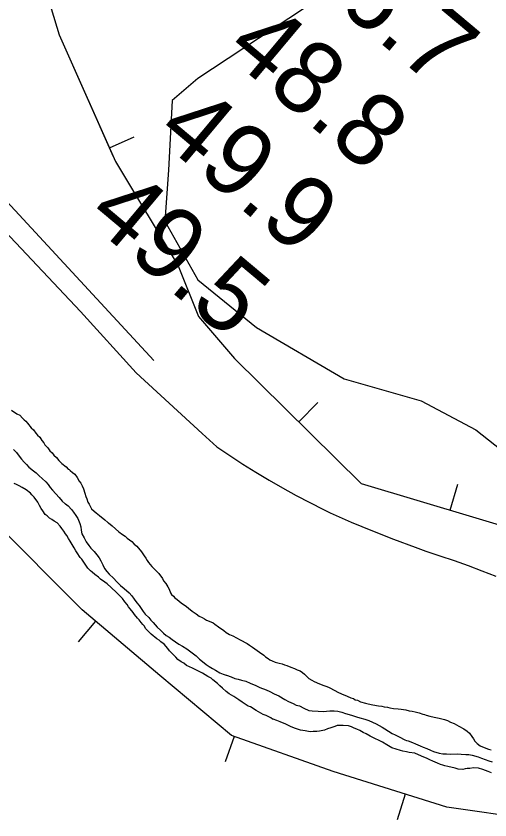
# Model space of a CAD drawing. Extents: x 3180038 to 3217926, y 922069 to 947485.
# Drawn here: x 3191333 to 3191771, y 944011 to 944753 of the extents above; entities that cross this region are included whole.
import ezdxf

# ---------------------------------------------------------------- set-up
doc = ezdxf.new("R2010")
doc.units = 0
for name, color, linetype in [('V-BORW-LINE', 7, 'Continuous'), ('V-LEVE-TOET', 7, 'Continuous'), ('V-RIVR-RANG', 7, 'Continuous'), ('V-SITE-VEGE', 7, 'Continuous'), ('V-TOPO-SHOR', 7, 'Continuous')]:
    doc.layers.add(name, color=color, linetype=linetype)

msp = doc.modelspace()

# ---------------------------------------------------------------- linework, layer by layer
at = {"layer": 'V-BORW-LINE'}
for p, q in [((3191419.39, 944631.12), (3191442.24, 944641.28)), ((3191594.3, 944378.09), (3191611.85, 944395.89)), ((3191734.02, 944296.72), (3191741.2, 944320.67)), ((3191406.63, 944194.24), (3191390.48, 944175.15)), ((3191534.69, 944087.93), (3191526.37, 944064.35)), ((3191692.53, 944034.68), (3191685, 944010.84))]:
    msp.add_line(p, q, dxfattribs=at)
for points in [[(3191355.1, 944794.45), (3191373.07, 944735.32)], [(3191373.07, 944735.32), (3191424.99, 944618.54)], [(3191373.07, 944735.32), (3191422.98, 944623.06)], [(3191424.99, 944618.54), (3191482.82, 944522.17)], [(3191482.82, 944522.17), (3191501.82, 944475.54)], [(3191501.82, 944475.54), (3191534.98, 944436.57)], [(3191534.98, 944436.57), (3191651.88, 944321.33)], [(3191581.44, 944390.77), (3191651.88, 944321.33)], [(3191651.88, 944321.33), (3191809.11, 944274.23)], [(3191394.23, 944204.72), (3191311.42, 944287.54)], [(3191466.01, 944143.99), (3191394.23, 944204.72)], [(3191532.26, 944088.78), (3191466.01, 944143.99)], [(3191626.12, 944055.66), (3191532.26, 944088.78)], [(3191731.02, 944022.53), (3191626.12, 944055.66)], [(3191808.31, 944011.49), (3191731.02, 944022.53)]]:
    msp.add_lwpolyline(points, dxfattribs=at)
at = {"layer": 'V-LEVE-TOET'}
msp.add_lwpolyline([(3191323, 944554.07), (3191392.66, 944479.94), (3191444.28, 944423.33), (3191444.28, 944423.33), (3191504.98, 944367.52), (3191518.71, 944354.98), (3191518.71, 944354.98), (3191530.57, 944347.02), (3191542.56, 944339.27), (3191554.69, 944331.72), (3191566.95, 944324.39), (3191579.33, 944317.27), (3191591.84, 944310.36), (3191604.46, 944303.67), (3191617.2, 944297.21), (3191623.36, 944294.18), (3191623.36, 944294.18), (3191642.71, 944285.72), (3191662.2, 944277.6), (3191681.84, 944269.82), (3191701.6, 944262.39), (3191711.52, 944258.81), (3191711.52, 944258.81), (3191724.59, 944254.65), (3191737.58, 944250.27), (3191750.49, 944245.67), (3191763.32, 944240.84), (3191776.07, 944235.78)], dxfattribs=at)
at = {"layer": 'V-SITE-VEGE'}
for points in [[(3191329.11, 944389), (3191334.05, 944385.64), (3191336.67, 944384.4), (3191339.26, 944381.68), (3191340.69, 944380.18), (3191342.13, 944378.67), (3191343.86, 944376.86), (3191347.29, 944372.66), (3191349.32, 944370.84), (3191351.6, 944367.84), (3191353.03, 944366.04), (3191355.05, 944363.93), (3191357.04, 944360.93), (3191358.76, 944358.83), (3191359.89, 944357.04), (3191362.48, 944354.33), (3191364.47, 944351.33), (3191366.49, 944349.52), (3191368.21, 944347.41), (3191370.52, 944345.3), (3191372.81, 944342.59), (3191375.4, 944339.88), (3191379.45, 944336.54), (3191381.46, 944334.43), (3191382.34, 944334.11), (3191383.2, 944333.21), (3191385.22, 944331.39), (3191387.54, 944329.87), (3191389.54, 944326.87), (3191391.52, 944323.58), (3191392.95, 944321.49), (3191394.36, 944319.1), (3191395.48, 944316.42), (3191396.85, 944312.26), (3191397.67, 944309.3), (3191398.5, 944307.21), (3191399.61, 944303.95), (3191400.74, 944302.15), (3191401.86, 944299.77), (3191403, 944297.97), (3191405.31, 944295.86), (3191407.33, 944294.34), (3191410.22, 944291.91), (3191415.14, 944287.67), (3191418.03, 944285.24), (3191418.61, 944284.94), (3191422.08, 944282.2), (3191424.96, 944279.48), (3191428.14, 944276.76), (3191431.62, 944274.32), (3191433.94, 944272.79), (3191435.96, 944270.97), (3191440.01, 944267.64), (3191442.31, 944265.23), (3191444.62, 944263.4), (3191446.06, 944261.9), (3191447.78, 944259.79), (3191449.21, 944258.28), (3191451.48, 944254.4), (3191452.91, 944252.3), (3191454.33, 944250.21), (3191455.47, 944248.41)], [(3191409.47, 944234.76), (3191405.99, 944237.2), (3191403.39, 944239.32), (3191401.95, 944240.83), (3191399.65, 944243.24), (3191397.65, 944245.94), (3191393.95, 944251.33), (3191392.52, 944253.13), (3191389.67, 944257.33), (3191388.53, 944259.12), (3191386.83, 944261.81), (3191383.14, 944268.09), (3191381.73, 944270.48), (3191380.02, 944273.17), (3191378.89, 944274.97), (3191377.47, 944277.36), (3191375.46, 944279.76), (3191374.04, 944281.86), (3191371.16, 944284.87), (3191368.55, 944286.41), (3191366.22, 944287.94), (3191364.2, 944289.45), (3191363.91, 944289.76), (3191361.89, 944291.57), (3191360.15, 944292.79), (3191357.87, 944296.09), (3191356.45, 944298.18), (3191355.04, 944300.87), (3191353.35, 944304.15), (3191349.92, 944308.65), (3191347.9, 944310.76), (3191346.46, 944312.27), (3191342.7, 944315.3), (3191338.93, 944317.75), (3191336.02, 944319), (3191333.68, 944320.23), (3191331.35, 944321.17)], [(3191455.47, 944248.41), (3191458.62, 944244.8), (3191460.35, 944242.99), (3191462.07, 944241.19), (3191463.51, 944239.68), (3191464.95, 944238.17), (3191468.38, 944233.67), (3191469.51, 944231.58), (3191471.51, 944228.88), (3191473.5, 944225.89), (3191474.63, 944223.8), (3191475.73, 944220.53), (3191476.87, 944218.74), (3191478.6, 944217.22), (3191479.75, 944215.72), (3191482.07, 944214.2), (3191485.83, 944211.16), (3191490.46, 944207.81), (3191492.49, 944206.29), (3191495.96, 944203.56), (3191499.44, 944201.11), (3191502.34, 944198.98), (3191504.96, 944197.74), (3191507.29, 944196.51), (3191509.03, 944195.29), (3191511.66, 944194.35), (3191515.16, 944192.79), (3191516.9, 944191.57), (3191520.08, 944189.14), (3191525, 944185.49), (3191527.32, 944183.66), (3191530.22, 944181.83), (3191533.44, 944180.57), (3191536.63, 944178.73), (3191540.13, 944177.18), (3191546.54, 944173.78), (3191548.85, 944171.96), (3191551.46, 944170.13), (3191555.81, 944167.08), (3191558.13, 944165.56), (3191561.9, 944162.81), (3191563.63, 944161.3), (3191565.95, 944159.77), (3191567.69, 944158.55), (3191569.73, 944157.62), (3191572.35, 944156.38), (3191576.16, 944155.41), (3191578.8, 944154.75), (3191581.14, 944154.11), (3191583.19, 944153.48), (3191586.98, 944151.91), (3191590.19, 944150.66), (3191592.82, 944149.42), (3191595.45, 944148.47), (3191597.77, 944146.94), (3191599.5, 944145.43), (3191603.54, 944141.5), (3191606.44, 944139.67), (3191608.47, 944138.44), (3191613.44, 944136.56), (3191617.53, 944134.98), (3191620.15, 944134.04), (3191622.2, 944133.11), (3191627.44, 944130.33), (3191630.35, 944128.79), (3191633.85, 944127.23), (3191638.8, 944125.05), (3191642.3, 944123.5), (3191644.64, 944122.86), (3191646.38, 944121.64), (3191648.44, 944121.29), (3191651.35, 944119.75), (3191655.74, 944118.47), (3191658.38, 944117.82), (3191662.78, 944117.13), (3191667.77, 944116.12), (3191671, 944115.75), (3191673.05, 944115.12), (3191676.28, 944114.75), (3191678.33, 944114.4), (3191681.85, 944113.73), (3191685.97, 944113.34), (3191688.91, 944112.97), (3191690.96, 944112.63), (3191693.02, 944112.29), (3191696.24, 944111.63), (3191698.89, 944111.27), (3191701.82, 944110.61), (3191705.33, 944109.64), (3191708.84, 944108.38), (3191710.3, 944108.05), (3191711.76, 944107.43), (3191715.28, 944106.46), (3191719.39, 944105.78), (3191723.78, 944104.79), (3191728.76, 944103.5), (3191731.69, 944102.54), (3191734.3, 944101.01), (3191737.81, 944099.74), (3191742.17, 944097.28), (3191746.53, 944094.83)], [(3191729.23, 944060.75), (3191727.18, 944061.39), (3191725.14, 944062.03), (3191722.22, 944063.28), (3191718.14, 944065.14), (3191715.22, 944066.39), (3191712.89, 944067.62), (3191707.64, 944069.81), (3191701.51, 944072.31), (3191696.22, 944073.02), (3191693.58, 944073.68), (3191690.36, 944074.34), (3191688.02, 944074.98), (3191680.11, 944077.23), (3191675.46, 944079.99), (3191671.4, 944082.74), (3191669.07, 944083.68), (3191663.82, 944086.16), (3191660.03, 944088.02), (3191656.55, 944090.16), (3191653.63, 944091.41), (3191650.73, 944093.25), (3191647.81, 944094.49), (3191645.47, 944095.43), (3191642.85, 944096.67), (3191640.22, 944097.62), (3191635.22, 944098.03), (3191631.69, 944098.11), (3191629.62, 944097.87), (3191627.54, 944097.03), (3191623.97, 944095.94), (3191620.71, 944094.83), (3191618.03, 944093.72), (3191613.29, 944092.65), (3191610.93, 944092.41), (3191607.69, 944092.49), (3191604.74, 944092.26), (3191600.04, 944092.96), (3191595.93, 944093.65), (3191593, 944094.6), (3191590.37, 944095.55), (3191586.58, 944097.11), (3191582.21, 944099.28), (3191576.96, 944101.46), (3191574.04, 944102.71), (3191570.53, 944103.67), (3191569.94, 944103.69), (3191568.49, 944104.9), (3191564.12, 944107.07), (3191561.49, 944108.01), (3191554.8, 944111.71), (3191549.58, 944115.07), (3191547.53, 944115.71), (3191542.02, 944119.37), (3191538.82, 944121.51), (3191534.19, 944124.86), (3191532.16, 944126.09), (3191530.12, 944127.31), (3191527.22, 944129.45), (3191523.76, 944132.47), (3191521.45, 944134.59), (3191519.14, 944136.71), (3191514.8, 944140.05), (3191513.36, 944141.56), (3191510.45, 944143.1), (3191505.22, 944146.17), (3191496.2, 944150.8), (3191490.66, 944153.29), (3191488.05, 944155.42), (3191485.73, 944156.65), (3191482.53, 944158.79), (3191480.82, 944160.89), (3191479.38, 944162.39), (3191476.79, 944165.11), (3191474.77, 944166.93), (3191473.34, 944169.02), (3191469.9, 944172.93), (3191467, 944175.06), (3191465.27, 944176.58), (3191463.24, 944177.8), (3191458.04, 944182.34), (3191452.86, 944187.48), (3191451.73, 944189.57), (3191450.29, 944191.07), (3191448.86, 944192.88), (3191446.86, 944195.57), (3191445.42, 944197.08), (3191442.55, 944200.39), (3191441.42, 944202.18), (3191438.55, 944205.79), (3191437.12, 944207.59), (3191435.7, 944209.69), (3191433.69, 944212.09), (3191431.4, 944215.09), (3191428.82, 944217.8), (3191425.94, 944220.82), (3191421.04, 944225.35), (3191417.29, 944228.68), (3191415.26, 944230.2), (3191411.2, 944232.95), (3191409.47, 944234.76)], [(3191746.53, 944094.83), (3191749.73, 944092.69), (3191751.75, 944090.87), (3191754.03, 944087.87), (3191755.46, 944085.78), (3191756.87, 944083.39), (3191758.89, 944081.27), (3191761.78, 944079.14), (3191765.28, 944077.59), (3191769.37, 944076.02), (3191772.01, 944075.37)], [(3191772.11, 944054.44), (3191769.18, 944055.39), (3191766.55, 944056.34), (3191764.22, 944057.28), (3191760.12, 944058.56), (3191755.71, 944058.95), (3191752.16, 944058.45), (3191749.8, 944058.21), (3191747.73, 944057.96), (3191745.65, 944057.42), (3191741.54, 944057.81), (3191738.61, 944058.47), (3191731.87, 944060.1), (3191729.23, 944060.75)]]:
    msp.add_lwpolyline(points, dxfattribs=at)
at = {"layer": 'V-TOPO-SHOR'}
for points in [[(3191460.52, 944434.88), (3191203.8, 944711.87), (3191200.42, 944735.52), (3191240.96, 944779.43), (3191565.24, 945107.09)], [(3191710.49, 944833.48), (3191501.06, 944694.98), (3191477.41, 944674.71), (3191474.04, 944610.53), (3191470.66, 944563.24), (3191501.06, 944509.19), (3191555.11, 944465.28), (3191636.18, 944417.99), (3191707.11, 944397.72), (3191757.78, 944370.7), (3191821.96, 944320.03)], [(3191330.97, 944352.68), (3191333.58, 944349.94), (3191336.17, 944346.5), (3191338.24, 944343.6), (3191340.67, 944341.05), (3191342.93, 944338.68), (3191345.19, 944336.49), (3191349.38, 944332.83), (3191351.83, 944330.99), (3191354.62, 944328.44), (3191357.41, 944326.05), (3191360.73, 944322.95), (3191362.8, 944320.41), (3191364.88, 944317.69), (3191366.95, 944315.15), (3191370.08, 944311.69), (3191373.02, 944308.24), (3191375.8, 944305.14), (3191378.59, 944302.58), (3191378.94, 944302.4), (3191381.39, 944300.56), (3191384.34, 944297.29), (3191386.42, 944294.92), (3191388.49, 944291.67), (3191390.2, 944288.96), (3191392.23, 944284.46), (3191393.05, 944281.41), (3191393.51, 944278.37), (3191393.97, 944274.8), (3191396.19, 944271.01), (3191398.06, 944267.4), (3191400.3, 944263.97), (3191402.38, 944261.6), (3191405.51, 944258.5), (3191407.94, 944255.59), (3191409.83, 944252.7), (3191411.37, 944249.99), (3191413.24, 944246.21), (3191414.94, 944242.96), (3191417.01, 944240.07), (3191419.27, 944237.7), (3191423.28, 944234.04), (3191426.41, 944230.59), (3191429.53, 944227.31), (3191433.03, 944224.37), (3191437.57, 944220.53), (3191440.17, 944217.62), (3191442.41, 944214.54), (3191444.65, 944211.1), (3191446.91, 944208.73)], [(3191446.91, 944208.73), (3191448.62, 944206.02), (3191450.7, 944203.3), (3191452.59, 944200.76), (3191455.72, 944197.49), (3191457.81, 944195.3), (3191459.89, 944193.11), (3191463.53, 944188.75), (3191466.49, 944185.83), (3191469.45, 944183.09), (3191471.9, 944181.08), (3191474.53, 944179.41), (3191477.33, 944177.39), (3191480.31, 944175.18), (3191483.46, 944172.97), (3191486.98, 944171.11), (3191491.02, 944168.69), (3191493.47, 944166.86), (3191496.97, 944164.1), (3191499.42, 944162.27), (3191502.73, 944159.34), (3191505.35, 944156.96), (3191508.67, 944154.39), (3191511.48, 944152.54), (3191514.63, 944150.51), (3191517.27, 944149.02), (3191521.48, 944146.43), (3191524.31, 944145.3), (3191527.13, 944144.34), (3191527.49, 944144.33), (3191531.73, 944142.81), (3191535.26, 944141.48), (3191538.44, 944140.69), (3191541.45, 944139.91), (3191545.52, 944138.74), (3191549.4, 944137.05), (3191554.51, 944134.79), (3191558.39, 944133.1), (3191564.21, 944130.83), (3191567.56, 944129.32), (3191571.6, 944127.09), (3191575.84, 944125.39), (3191581.28, 944122.05), (3191584.8, 944120.19), (3191589.02, 944118.13), (3191591.84, 944116.82), (3191595.03, 944116.21), (3191598.9, 944113.98), (3191603.65, 944111.73), (3191606.68, 944111.66), (3191612.19, 944111.18), (3191616.63, 944110.89), (3191619.85, 944111.35), (3191622.88, 944111.64), (3191626.8, 944111.55), (3191630.17, 944111.11), (3191634.07, 944110.13), (3191637.43, 944109.16), (3191640.79, 944108.19), (3191643.79, 944107.23), (3191647.69, 944106.07), (3191650.69, 944105.11), (3191655.12, 944103.93), (3191658.82, 944102.6), (3191662.17, 944101.1), (3191665.7, 944099.59), (3191668.51, 944097.92), (3191671.14, 944096.44), (3191673.78, 944094.77), (3191677.11, 944092.73), (3191680.45, 944090.69), (3191683.27, 944089.38), (3191686.96, 944087.51), (3191692.07, 944084.9), (3191693.83, 944084.15), (3191695.24, 944083.76), (3191699.13, 944082.42), (3191702.13, 944081.1), (3191706.18, 944079.23), (3191709.18, 944078.09), (3191712.53, 944076.76), (3191715.88, 944075.26), (3191718.7, 944074.13), (3191723.83, 944072.58), (3191727.2, 944071.79), (3191730.76, 944071.71), (3191734.32, 944071.62), (3191740.38, 944071.83), (3191744.1, 944071.39), (3191748.38, 944071.29), (3191751.4, 944071.22), (3191754.41, 944070.61), (3191759.9, 944069.06), (3191762.9, 944067.92), (3191766.43, 944066.59), (3191769.79, 944065.44), (3191772.79, 944064.31)]]:
    msp.add_lwpolyline(points, dxfattribs=at)

# ---------------------------------------------------------------- texts
at = {"layer": 'V-RIVR-RANG'}
for s, p in [('46.7', (3191588.78, 944795.35)), ('48.8', (3191524.72, 944718.56)), ('49.9', (3191460.47, 944641.94)), ('49.5', (3191396.61, 944564.98))]:
    msp.add_text(s, height=67, rotation=320.02833, dxfattribs=at).set_placement(p)

doc.saveas('drawing.dxf')
